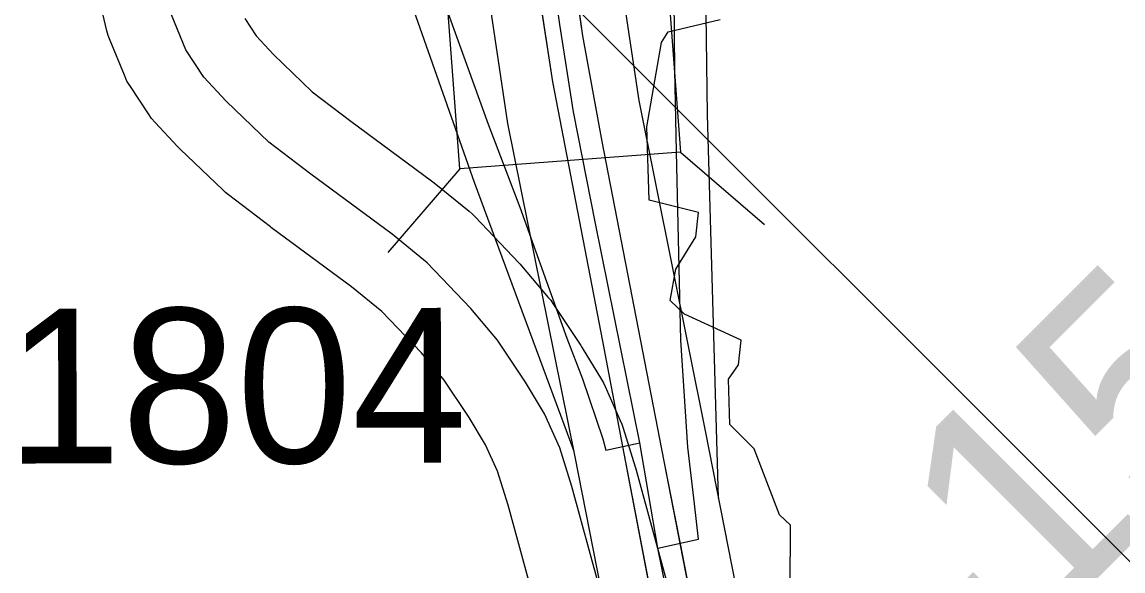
# Model space of a CAD drawing. Extents: x 128.7 to 185.5, y -21.4 to 12.6.
# Drawn here: x 146.019 to 146.5164, y 2.3726 to 2.6207 of the extents above; entities that cross this region are included whole.
import ezdxf

# ---------------------------------------------------------------- set-up
doc = ezdxf.new("R2010")
doc.units = 0
for name, color, linetype in [('tdCoDivCarto', 7, 'Continuous'), ('tdCoHydroRiver', 7, 'Continuous'), ('tdCoPriCL', 7, 'Continuous'), ('tdCoPriDiv', 7, 'Continuous'), ('tdCoPrimary', 7, 'Continuous'), ('tdCoPriRamp', 7, 'Continuous'), ('tdCoSecRdNmbr', 7, 'Continuous'), ('tdCoSecRteBand', 7, 'Continuous'), ('tdCoSecRteCL', 7, 'Continuous'), ('tdCoStrucNonDivPri', 7, 'Continuous'), ('tdCoStrucPriMaintName', 7, 'Continuous'), ('tdCoSurfConc', 7, 'Continuous'), ('tdStHwyPriRefPost1', 7, 'Continuous')]:
    doc.layers.add(name, color=color, linetype=linetype)

msp = doc.modelspace()

# ---------------------------------------------------------------- linework, layer by layer
at = {"layer": 'tdCoDivCarto'}
for p, q in [((146.25072, 2.64613), (146.25861, 2.5936)), ((146.27242, 2.61448), (146.26897, 2.63816)), ((146.28105, 2.56664), (146.27242, 2.61448)), ((146.25861, 2.5936), (146.2813, 2.47646)), ((146.30917, 2.42213), (146.28105, 2.56664)), ((146.2813, 2.47646), (146.29035, 2.42888)), ((146.29035, 2.42888), (146.31892, 2.27868)), ((146.31653, 2.38428), (146.30917, 2.42213)), ((146.33333, 2.29784), (146.31653, 2.38428))]:
    msp.add_line(p, q, dxfattribs=at)
for points in [[(146.24469, 2.96556), (146.24456, 2.95611), (146.24382, 2.88608), (146.24308, 2.82788), (146.24357, 2.73392), (146.24431, 2.70482), (146.24515, 2.69605), (146.24679, 2.679), (146.24801, 2.66635), (146.24897, 2.65915), (146.25072, 2.64613), (146.25861, 2.5936), (146.2813, 2.47646), (146.29035, 2.42888)], [(146.24469, 2.96556), (146.24456, 2.95611), (146.24382, 2.88608), (146.24308, 2.82788), (146.24357, 2.73392), (146.24431, 2.70482), (146.24515, 2.69605), (146.24679, 2.679), (146.24801, 2.66635), (146.24897, 2.65915), (146.25072, 2.64613), (146.25861, 2.5936), (146.2813, 2.47646), (146.29035, 2.42888)], [(146.24469, 2.96556), (146.24456, 2.95611), (146.24382, 2.88608), (146.24308, 2.82788), (146.24357, 2.73392), (146.24431, 2.70482), (146.24515, 2.69605), (146.24679, 2.679), (146.24801, 2.66635), (146.24897, 2.65915), (146.25072, 2.64613), (146.25861, 2.5936), (146.2813, 2.47646), (146.29035, 2.42888)], [(146.31642, 2.38484), (146.30917, 2.42213), (146.28105, 2.56664), (146.27242, 2.61448), (146.26897, 2.63816), (146.26675, 2.65739), (146.26649, 2.65994), (146.26453, 2.67947), (146.2628, 2.69664), (146.26231, 2.70153), (146.26083, 2.72718), (146.2596, 2.76738), (146.25984, 2.80609), (146.26108, 2.89981), (146.26206, 2.96491), (146.26207, 2.96533)], [(146.31653, 2.38428), (146.30917, 2.42213), (146.28105, 2.56664), (146.27242, 2.61448), (146.26897, 2.63816), (146.26675, 2.65739), (146.26649, 2.65994), (146.26453, 2.67947), (146.2628, 2.69664), (146.26231, 2.70153), (146.26083, 2.72718), (146.2596, 2.76738), (146.25984, 2.80609), (146.26108, 2.89981), (146.26206, 2.96481)], [(146.31653, 2.38428), (146.30917, 2.42213), (146.28105, 2.56664), (146.27242, 2.61448), (146.26897, 2.63816), (146.26675, 2.65739), (146.26649, 2.65994), (146.26453, 2.67947), (146.2628, 2.69664), (146.26231, 2.70153), (146.26083, 2.72718), (146.2596, 2.76738), (146.25984, 2.80609), (146.26108, 2.89981), (146.26206, 2.96481)], [(146.29035, 2.42888), (146.31892, 2.27868), (146.32051, 2.2703), (146.33064, 2.21856)], [(146.29035, 2.42888), (146.31892, 2.27868), (146.32051, 2.2703), (146.33064, 2.21856)], [(146.29035, 2.42888), (146.31892, 2.27868), (146.32051, 2.2703), (146.33064, 2.21856)], [(146.3394, 2.26592), (146.33333, 2.29784), (146.31642, 2.38484)], [(146.33951, 2.26535), (146.33333, 2.29784), (146.31653, 2.38428)], [(146.33951, 2.26535), (146.33333, 2.29784), (146.31653, 2.38428)]]:
    msp.add_lwpolyline(points, dxfattribs=at)
at = {"layer": 'tdCoHydroRiver'}
msp.add_lwpolyline([(146.36577, 2.30811), (146.36613, 2.39333), (146.36124, 2.3979), (146.34973, 2.4278), (146.33885, 2.43879), (146.33817, 2.4593), (146.3427, 2.46576), (146.34392, 2.47685), (146.31827, 2.48864), (146.31176, 2.49474), (146.31445, 2.50904), (146.32345, 2.52354), (146.32467, 2.53463), (146.30239, 2.54022), (146.3013, 2.57334), (146.30795, 2.61144), (146.31096, 2.61628), (146.33446, 2.62178)], dxfattribs=at)
at = {"layer": 'tdCoPriCL'}
for points in [[(146.19339, 2.6776), (146.20176, 2.65172), (146.22963, 2.57453), (146.24393, 2.53705), (146.26514, 2.47786), (146.27229, 2.45937), (146.28141, 2.43224), (146.28272, 2.42716), (146.29819, 2.43044)], [(146.29819, 2.43044), (146.27813, 2.52955), (146.26808, 2.58006), (146.262, 2.61958), (146.25732, 2.65208), (146.25528, 2.67923)], [(146.3062, 2.38293), (146.32468, 2.38688), (146.32284, 2.40289), (146.31988, 2.42854), (146.31668, 2.47687), (146.31471, 2.56195), (146.31397, 2.59895), (146.31357, 2.63148), (146.31297, 2.68075)], [(146.3062, 2.38293), (146.29819, 2.43044)], [(146.43628, 0.92952), (146.42834, 0.97715), (146.42487, 1.05405), (146.421, 1.31408), (146.41511, 1.61649), (146.41519, 1.63957), (146.41598, 1.67276), (146.41555, 1.70514), (146.41513, 1.72858), (146.41357, 1.76368), (146.41228, 1.79134), (146.40842, 1.84008), (146.39813, 1.91567), (146.3827, 2.0004), (146.33886, 2.22024), (146.33032, 2.26426), (146.3062, 2.38293)]]:
    msp.add_lwpolyline(points, dxfattribs=at)
at = {"layer": 'tdCoPriDiv'}
for points in [[(146.40678, 0.92403), (146.39846, 0.97399), (146.39488, 1.05315), (146.38511, 1.61625), (146.38597, 1.67283), (146.38514, 1.72765), (146.37858, 1.83687), (146.3685, 1.91096), (146.35323, 1.99478), (146.26869, 2.42497), (146.23853, 2.57485), (146.22748, 2.64882), (146.22175, 2.72293), (146.2203, 2.76922), (146.22292, 2.97083), (146.22469, 3.08016), (146.22815, 3.43359), (146.23271, 3.63123)], [(146.29275, 3.63222), (146.28814, 3.43259), (146.28468, 3.0794), (146.28293, 2.97128), (146.28032, 2.76958), (146.28167, 2.72622), (146.28716, 2.65535), (146.29763, 2.58527), (146.32769, 2.43591), (146.41217, 2.00602), (146.42777, 1.92038), (146.43826, 1.84329), (146.44512, 1.72952), (146.44599, 1.67269), (146.44511, 1.61673), (146.45486, 1.05495), (146.45823, 0.9803), (146.47225, 0.90357)]]:
    msp.add_lwpolyline(points, dxfattribs=at)
at = {"layer": 'tdCoPrimary'}
for points in [[(146.24469, 2.96556), (146.24456, 2.95611), (146.24382, 2.88608), (146.24308, 2.82788), (146.24357, 2.73392), (146.24431, 2.70482), (146.24515, 2.69605), (146.24679, 2.679), (146.24801, 2.66635), (146.24897, 2.65915), (146.25072, 2.64613), (146.25861, 2.5936), (146.2813, 2.47646), (146.29035, 2.42888)], [(146.24469, 2.96556), (146.24456, 2.95611), (146.24382, 2.88608), (146.24308, 2.82788), (146.24357, 2.73392), (146.24431, 2.70482), (146.24515, 2.69605), (146.24679, 2.679), (146.24801, 2.66635), (146.24897, 2.65915), (146.25072, 2.64613), (146.25861, 2.5936), (146.2813, 2.47646), (146.29035, 2.42888)], [(146.31653, 2.38428), (146.30917, 2.42213), (146.28105, 2.56664), (146.27242, 2.61448), (146.26897, 2.63816), (146.26675, 2.65739), (146.26649, 2.65994), (146.26453, 2.67947), (146.2628, 2.69664), (146.26231, 2.70153), (146.26083, 2.72718), (146.2596, 2.76738), (146.25984, 2.80609), (146.26108, 2.89981), (146.26206, 2.96481)], [(146.31653, 2.38428), (146.30917, 2.42213), (146.28105, 2.56664), (146.27242, 2.61448), (146.26897, 2.63816), (146.26675, 2.65739), (146.26649, 2.65994), (146.26453, 2.67947), (146.2628, 2.69664), (146.26231, 2.70153), (146.26083, 2.72718), (146.2596, 2.76738), (146.25984, 2.80609), (146.26108, 2.89981), (146.26206, 2.96481)], [(146.24679, 2.679), (146.24801, 2.66635), (146.24897, 2.65915), (146.25072, 2.64613), (146.25861, 2.5936), (146.2813, 2.47646), (146.29035, 2.42888), (146.31892, 2.27868), (146.32051, 2.2703), (146.33064, 2.21856), (146.33851, 2.17832), (146.36663, 2.03652), (146.38833, 1.92234)], [(146.39918, 1.96048), (146.39252, 1.99353), (146.37427, 2.08551), (146.34961, 2.21227), (146.3401, 2.26225), (146.33951, 2.26535), (146.33333, 2.29784), (146.31653, 2.38428), (146.30917, 2.42213), (146.28105, 2.56664), (146.27242, 2.61448), (146.26897, 2.63816), (146.26675, 2.65739), (146.26649, 2.65994), (146.26453, 2.67947)], [(146.29035, 2.42888), (146.31892, 2.27868), (146.32051, 2.2703), (146.33064, 2.21856)], [(146.29035, 2.42888), (146.31892, 2.27868), (146.32051, 2.2703), (146.33064, 2.21856)], [(146.33951, 2.26535), (146.33333, 2.29784), (146.31653, 2.38428)], [(146.33951, 2.26535), (146.33333, 2.29784), (146.31653, 2.38428)]]:
    msp.add_lwpolyline(points, dxfattribs=at)
at = {"layer": 'tdCoPriRamp'}
for points in [[(146.33368, 2.40546), (146.32864, 2.57887), (146.3274, 2.68114)], [(146.17792, 2.67719), (146.22321, 2.54836), (146.26833, 2.42677)]]:
    msp.add_lwpolyline(points, dxfattribs=at)
at = {"layer": 'tdCoSecRteBand'}
for points in [[(146.26286, 2.31361), (146.23858, 2.40239), (146.23385, 2.41765), (146.22844, 2.42962), (146.22106, 2.44186), (146.2098, 2.45886), (146.19942, 2.47114), (146.18163, 2.48983), (146.16787, 2.501), (146.13169, 2.52772), (146.13147, 2.52788), (146.13126, 2.52804), (146.11227, 2.54259), (146.11093, 2.54361), (146.10972, 2.54478), (146.09049, 2.56327), (146.08989, 2.56384), (146.08933, 2.56445), (146.07922, 2.5753), (146.07751, 2.57713), (146.07613, 2.57922), (146.06799, 2.59155), (146.06642, 2.59394), (146.06532, 2.59658), (146.05877, 2.61236), (146.05788, 2.6145), (146.05734, 2.61675), (146.05487, 2.62686)], [(146.11964, 2.62222), (146.12483, 2.61437), (146.13267, 2.60595), (146.1501, 2.58919), (146.16754, 2.57583), (146.20407, 2.54886), (146.20463, 2.54845), (146.20517, 2.54801), (146.22095, 2.53519), (146.22243, 2.53398), (146.22376, 2.53259), (146.24348, 2.51188), (146.2441, 2.51123), (146.24468, 2.51055), (146.25676, 2.49624), (146.25789, 2.49491), (146.25885, 2.49345), (146.27143, 2.47446), (146.27178, 2.47394), (146.27211, 2.4734), (146.28074, 2.45909), (146.28166, 2.45757), (146.28239, 2.45594), (146.2893, 2.44065), (146.29006, 2.43896), (146.29061, 2.43718), (146.29604, 2.41967), (146.29619, 2.41919), (146.29632, 2.41871), (146.32073, 2.32944)]]:
    msp.add_lwpolyline(points, dxfattribs=at)
at = {"layer": 'tdCoSecRteCL'}
msp.add_lwpolyline([(146.2918, 2.32152), (146.26738, 2.41079), (146.26196, 2.4283), (146.25505, 2.44359), (146.24642, 2.4579), (146.23384, 2.47688), (146.22176, 2.49119), (146.20203, 2.5119), (146.18625, 2.52473), (146.1495, 2.55185), (146.13052, 2.5664), (146.11128, 2.5849), (146.10117, 2.59575), (146.09303, 2.60808), (146.08648, 2.62386)], dxfattribs=at)
at = {"layer": 'tdCoStrucNonDivPri'}
for p, q in [((146.31656, 2.56184), (146.35447, 2.52923)), ((146.21684, 2.55434), (146.18423, 2.51644))]:
    msp.add_line(p, q, dxfattribs=at)
msp.add_lwpolyline([(146.21684, 2.55434), (146.20023, 2.77542), (146.29994, 2.78291), (146.31656, 2.56184)], close=True, dxfattribs=at)
at = {"layer": 'tdCoStrucPriMaintName'}
msp.add_lwpolyline([(146.55775, 2.25216), (146.52711, 2.25216), (146.52711, 2.36921), (146.24301, 2.65347)], dxfattribs=at)
msp.add_lwpolyline([(146.55775, 2.25216), (146.52711, 2.25216), (146.52711, 2.36921), (146.24301, 2.65347)], dxfattribs=at)
msp.add_lwpolyline([(146.55775, 2.25216), (146.52711, 2.25216), (146.52711, 2.36921), (146.24301, 2.65347)], dxfattribs=at)
at = {"layer": 'tdCoSurfConc'}
msp.add_lwpolyline([(146.2918, 2.32152), (146.26738, 2.41079), (146.26196, 2.4283), (146.25505, 2.44359), (146.24642, 2.4579), (146.23384, 2.47688), (146.22176, 2.49119), (146.20203, 2.5119), (146.18625, 2.52473), (146.1495, 2.55185), (146.13052, 2.5664), (146.11128, 2.5849), (146.10117, 2.59575), (146.09303, 2.60808), (146.08648, 2.62386)], dxfattribs=at)

# ---------------------------------------------------------------- texts
at = {"layer": 'tdCoSecRdNmbr'}
msp.add_text('1804', height=0.07, rotation=0.1111, dxfattribs=at).set_placement((146.0119, 2.42112))
at = {"layer": 'tdStHwyPriRefPost1'}
msp.add_text('‒‒153', height=0.1, rotation=45, dxfattribs=at).set_placement((146.37307, 2.23747))

doc.saveas('drawing.dxf')
